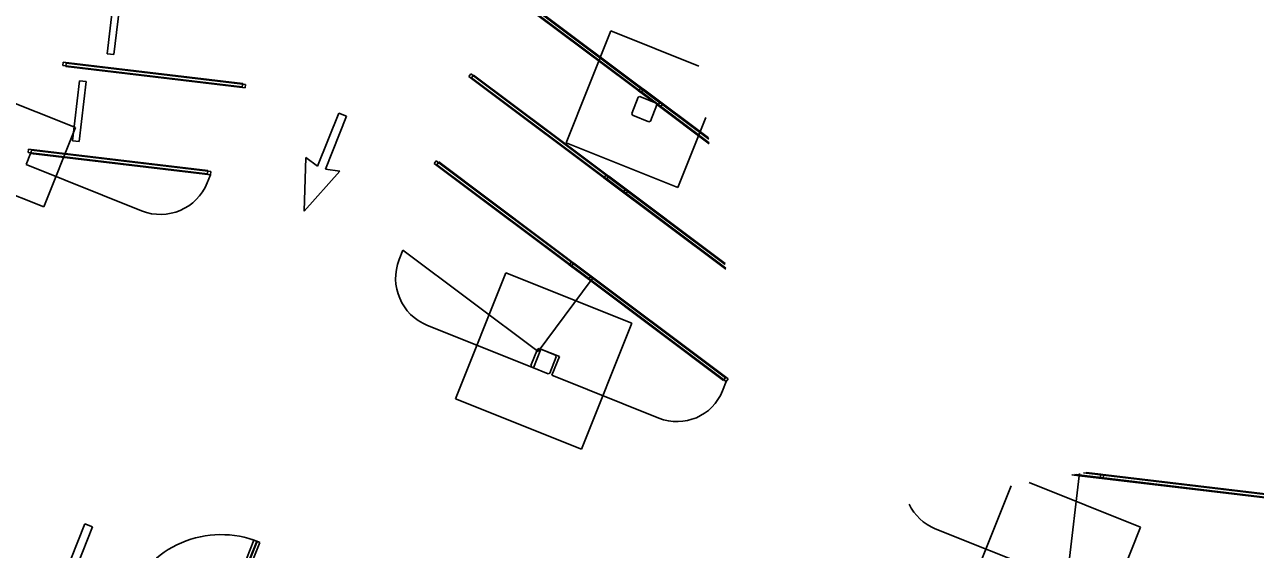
# Model space of a CAD drawing. Extents: x 468143 to 491361, y 1438528 to 1468730.
# Drawn here: x 488469.4 to 488592, y 1467028.1 to 1467080.3 of the extents above; entities that cross this region are included whole.
import ezdxf

# ---------------------------------------------------------------- set-up
doc = ezdxf.new("R2010")
doc.units = 0
doc.layers.add('Default', color=7, linetype='Continuous')
doc.layers.add('Xreference_dp', color=7, linetype='Continuous')

# ---------------------------------------------------------------- blocks, each defined once
blk = doc.blocks.new('Footing-Rectangular - F14-740151-FOUNDATION PLAN_1')
at = {"layer": 'Default'}
for p, q in [((81, 81), (-81, 81)), ((-81, 81), (-81, -81)), ((-81, -81), (-81, 81)), ((-81, 81), (81, 81)), ((81, -81), (81, 81)), ((81, 81), (81, -81)), ((-81, -81), (81, -81)), ((81, -81), (-81, -81))]:
    blk.add_line(p, q, dxfattribs=at)
blk = doc.blocks.new('Footing-Rectangular - F5-183379-FOUNDATION PLAN_1')
at = {"layer": 'Default'}
for p, q in [((109.5, 51), (-109.5, 51)), ((-109.5, 51), (-109.5, -51)), ((-109.5, -51), (-109.5, 51)), ((-109.5, 51), (109.5, 51)), ((109.5, -51), (109.5, 51)), ((109.5, 51), (109.5, -51)), ((-109.5, -51), (109.5, -51)), ((109.5, -51), (-109.5, -51))]:
    blk.add_line(p, q, dxfattribs=at)

msp = doc.modelspace()

# ---------------------------------------------------------------- linework, layer by layer
at = {"layer": 'Xreference_dp'}
for p, q in [((488477.62, 1467077.4), (488478.33, 1467083.36)), ((488479, 1467083.28), (488478.29, 1467077.32)), ((488517.09, 1467083.78), (488532.02, 1467072.6)), ((488517.29, 1467084.04), (488532.67, 1467072.53)), ((488517.38, 1467083.66), (488532.76, 1467072.16)), ((488517.58, 1467083.93), (488532.96, 1467072.42)), ((488527.77, 1467079.68), (488523.32, 1467068.54)), ((488523.32, 1467068.54), (488527.77, 1467079.68)), ((488536.56, 1467076.17), (488527.77, 1467079.68)), ((488527.77, 1467079.68), (488536.56, 1467076.17)), ((488478.29, 1467077.32), (488477.62, 1467077.4)), ((488473.21, 1467076.24), (488473.25, 1467076.57)), ((488491.08, 1467074.11), (488473.21, 1467076.24)), ((488491.12, 1467074.44), (488473.25, 1467076.57)), ((488473.49, 1467076.13), (488473.53, 1467076.46)), ((488491.37, 1467074), (488473.49, 1467076.13)), ((488491.41, 1467074.33), (488473.53, 1467076.46)), ((488474.16, 1467068.75), (488474.87, 1467074.71)), ((488475.54, 1467074.63), (488474.82, 1467068.67)), ((488474.87, 1467074.71), (488475.54, 1467074.63)), ((488491.12, 1467074.44), (488491.08, 1467074.11)), ((488513.63, 1467075.12), (488513.83, 1467075.39)), ((488513.63, 1467075.12), (488529.01, 1467063.62)), ((488513.83, 1467075.39), (488529.21, 1467063.88)), ((488513.92, 1467075.01), (488514.12, 1467075.28)), ((488513.92, 1467075.01), (488529.3, 1467063.51)), ((488514.12, 1467075.28), (488529.5, 1467063.77)), ((488491.41, 1467074.33), (488491.37, 1467074)), ((488530.54, 1467073.71), (488530.74, 1467073.98)), ((488532.02, 1467072.6), (488530.54, 1467073.71)), ((488537.53, 1467068.9), (488530.74, 1467073.98)), ((488530.83, 1467073.6), (488531.03, 1467073.87)), ((488537.57, 1467068.55), (488530.83, 1467073.6)), ((488537.51, 1467069.02), (488531.03, 1467073.87)), ((488530.51, 1467073.07), (488529.86, 1467071.44)), ((488530.68, 1467073.14), (488530.51, 1467073.07)), ((488532.3, 1467072.49), (488530.68, 1467073.14)), ((488531.72, 1467070.7), (488532.37, 1467072.33)), ((488532.37, 1467072.33), (488532.3, 1467072.49)), ((488532.37, 1467072.35), (488532.47, 1467072.27)), ((488537.59, 1467068.44), (488532.37, 1467072.35)), ((488532.67, 1467072.53), (488532.47, 1467072.27)), ((488532.96, 1467072.42), (488532.76, 1467072.16)), ((488500.69, 1467071.5), (488498.58, 1467066.23)), ((488499.36, 1467065.93), (488501.46, 1467071.19)), ((488501.46, 1467071.19), (488500.69, 1467071.5)), ((488529.86, 1467071.44), (488529.93, 1467071.28)), ((488529.93, 1467071.28), (488531.56, 1467070.63)), ((488534.46, 1467064.09), (488537.24, 1467071.05)), ((488537.24, 1467071.05), (488534.46, 1467064.09)), ((488531.56, 1467070.63), (488531.72, 1467070.7)), ((488474.82, 1467068.67), (488474.16, 1467068.75)), ((488523.32, 1467068.54), (488534.46, 1467064.09)), ((488534.46, 1467064.09), (488523.32, 1467068.54)), ((488469.99, 1467067.49), (488469.54, 1467066.37)), ((488469.75, 1467067.59), (488469.79, 1467067.92)), ((488487.62, 1467065.46), (488469.75, 1467067.59)), ((488487.66, 1467065.79), (488469.79, 1467067.92)), ((488487.9, 1467065.35), (488469.99, 1467067.49)), ((488487.9, 1467065.35), (488469.99, 1467067.49)), ((488470.03, 1467067.48), (488470.07, 1467067.81)), ((488487.9, 1467065.35), (488470.03, 1467067.48)), ((488487.94, 1467065.68), (488470.07, 1467067.81)), ((488497.39, 1467067.07), (488497.24, 1467061.75)), ((488498.58, 1467066.23), (488497.39, 1467067.07)), ((488469.54, 1467066.37), (488481.05, 1467061.77)), ((488469.54, 1467066.37), (488481.05, 1467061.77)), ((488500.8, 1467065.71), (488499.36, 1467065.93)), ((488510.17, 1467066.47), (488510.37, 1467066.74)), ((488510.17, 1467066.47), (488525.55, 1467054.97)), ((488510.37, 1467066.74), (488525.75, 1467055.23)), ((488510.45, 1467066.36), (488510.65, 1467066.63)), ((488510.45, 1467066.36), (488525.83, 1467054.86)), ((488510.65, 1467066.63), (488526.03, 1467055.12)), ((488487.59, 1467064.57), (488487.9, 1467065.35)), ((488487.9, 1467065.35), (488487.59, 1467064.57)), ((488487.66, 1467065.79), (488487.62, 1467065.46)), ((488487.94, 1467065.68), (488487.9, 1467065.35)), ((488497.24, 1467061.75), (488500.8, 1467065.71)), ((488527.08, 1467065.06), (488527.28, 1467065.33)), ((488539.24, 1467055.96), (488527.08, 1467065.06)), ((488539.18, 1467056.43), (488527.28, 1467065.33)), ((488527.37, 1467064.95), (488527.57, 1467065.22)), ((488539.23, 1467056.08), (488527.37, 1467064.95)), ((488539.17, 1467056.54), (488527.57, 1467065.22)), ((488529.21, 1467063.88), (488529.01, 1467063.62)), ((488529.5, 1467063.77), (488529.3, 1467063.51)), ((488507.08, 1467057.85), (488506.71, 1467056.92)), ((488507.08, 1467057.85), (488506.71, 1467056.92)), ((488520.53, 1467047.79), (488507.08, 1467057.85)), ((488507.08, 1467057.85), (488520.53, 1467047.79)), ((488523.62, 1467056.41), (488523.82, 1467056.68)), ((488525.78, 1467054.8), (488523.62, 1467056.41)), ((488539.2, 1467045.17), (488523.82, 1467056.68)), ((488523.9, 1467056.3), (488524.1, 1467056.57)), ((488539.28, 1467044.79), (488523.9, 1467056.3)), ((488539.48, 1467045.06), (488524.1, 1467056.57)), ((488525.82, 1467054.86), (488520.53, 1467047.79)), ((488525.75, 1467055.23), (488525.55, 1467054.97)), ((488539, 1467044.9), (488525.78, 1467054.8)), ((488539.27, 1467044.79), (488525.82, 1467054.86)), ((488526.03, 1467055.12), (488525.83, 1467054.86)), ((488509.51, 1467050.38), (488520.07, 1467046.16)), ((488520.07, 1467046.16), (488509.51, 1467050.38)), ((488520.48, 1467048), (488519.83, 1467046.38)), ((488520.07, 1467046.16), (488520.81, 1467048.02)), ((488520.65, 1467048.07), (488520.48, 1467048)), ((488522.27, 1467047.42), (488520.65, 1467048.07)), ((488520.81, 1467048.02), (488522.67, 1467047.27)), ((488519.83, 1467046.38), (488519.9, 1467046.21)), ((488519.9, 1467046.21), (488521.53, 1467045.56)), ((488521.69, 1467045.63), (488522.34, 1467047.26)), ((488522.67, 1467047.27), (488521.92, 1467045.42)), ((488522.34, 1467047.26), (488522.27, 1467047.42)), ((488521.53, 1467045.56), (488521.69, 1467045.63)), ((488521.92, 1467045.42), (488532.57, 1467041.15)), ((488521.92, 1467045.42), (488532.57, 1467041.15)), ((488539.2, 1467045.17), (488539.05, 1467044.96)), ((488539.48, 1467045.06), (488539.28, 1467044.79)), ((488538.9, 1467043.87), (488539.27, 1467044.79)), ((488539.27, 1467044.79), (488538.9, 1467043.87)), ((488539.05, 1467044.96), (488539, 1467044.9)), ((488573.39, 1467026.64), (488574.43, 1467035.41)), ((488574.43, 1467035.41), (488573.71, 1467035.5)), ((488576.82, 1467035.13), (488573.73, 1467035.5)), ((488576.53, 1467035.24), (488573.99, 1467035.55)), ((488574.14, 1467035.53), (488574.15, 1467035.58)), ((488574.14, 1467035.53), (488593.21, 1467033.25)), ((488574.42, 1467035.42), (488574.45, 1467035.63)), ((488574.42, 1467035.42), (488593.5, 1467033.14)), ((488574.85, 1467035.7), (488593.54, 1467033.47)), ((488576.86, 1467035.46), (488574.85, 1467035.7)), ((488575.11, 1467035.75), (488593.25, 1467033.58)), ((488576.57, 1467035.57), (488575.11, 1467035.75)), ((488576.57, 1467035.57), (488576.53, 1467035.24)), ((488576.86, 1467035.46), (488576.82, 1467035.13)), ((488567.64, 1467034.41), (488562.99, 1467022.78)), ((488562.99, 1467022.78), (488567.64, 1467034.41)), ((488580.54, 1467030.3), (488569.46, 1467034.74)), ((488569.46, 1467034.74), (488580.54, 1467030.3)), ((488475.39, 1467030.64), (488473.29, 1467025.37)), ((488474.06, 1467025.06), (488476.17, 1467030.33)), ((488476.17, 1467030.33), (488475.39, 1467030.64)), ((488575.53, 1467017.77), (488580.54, 1467030.3)), ((488580.54, 1467030.3), (488575.53, 1467017.77)), ((488492.67, 1467028.84), (488492.09, 1467029.08)), ((488560.09, 1467030.14), (488570.74, 1467025.88)), ((488570.74, 1467025.88), (488560.09, 1467030.14)), ((488485.55, 1467012.3), (488492.24, 1467029.02)), ((488485.83, 1467012.19), (488492.52, 1467028.91)), ((488485.86, 1467012.18), (488492.55, 1467028.89)), ((488486.14, 1467012.07), (488492.83, 1467028.78)), ((488492.24, 1467029.02), (488492.55, 1467028.89)), ((488492.52, 1467028.91), (488492.83, 1467028.78))]:
    msp.add_line(p, q, dxfattribs=at)
for centre, radius, start, end in [((489145.02, 1468591.69), 1909.86, 245.36712, 306.9274), ((488482.92, 1467066.44), 5.03, 248.1955, 338.1955), ((488482.92, 1467066.44), 5.03, 248.1955, 338.1955), ((488511.38, 1467055.05), 5.03, 158.1955, 248.1955), ((488511.38, 1467055.05), 5.03, 158.1955, 248.1955), ((488534.38, 1467045.67), 4.87, 248.1955, 338.1955), ((488534.38, 1467045.67), 4.87, 248.1955, 338.1955), ((488561.9, 1467034.67), 4.87, 205.2072, 248.1955), ((488561.9, 1467034.67), 4.87, 205.2072, 248.1955), ((488488.96, 1467019.56), 10, 68.1955, 158.1955)]:
    msp.add_arc(centre, radius, start, end, dxfattribs=at)

# ---------------------------------------------------------------- block references
at = {"layer": 'Xreference_dp', "yscale": 0.08333333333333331}
for name, p, xscale, rotation in [('Footing-Rectangular - F5-183379-FOUNDATION PLAN_1', (488464.41, 1467069.49), 0.0833333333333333, -21.804483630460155), ('Footing-Rectangular - F14-740151-FOUNDATION PLAN_1', (488521.09, 1467046.82), 0.08333333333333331, 158.19551636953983)]:
    msp.add_blockref(name, p, dxfattribs=dict(at, xscale=xscale, rotation=rotation))

doc.saveas('drawing.dxf')
